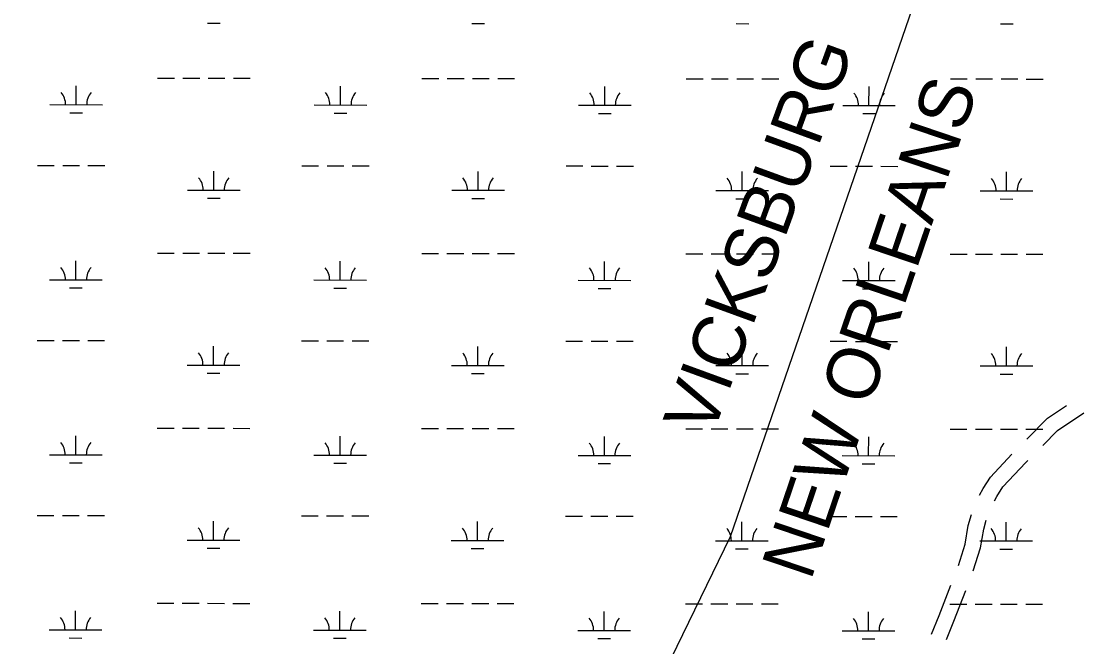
# Model space of a CAD drawing. Extents: x 3148686 to 3186545, y 916144 to 941516.
# Drawn here: x 3155629 to 3157647, y 929886 to 931075 of the extents above; entities that cross this region are included whole.
import ezdxf

# ---------------------------------------------------------------- set-up
doc = ezdxf.new("R2010")
doc.units = 0
for name, color, linetype in [('V-ROAD-CNTR', 7, 'Continuous'), ('V-TOPO-BNDY', 7, 'Continuous'), ('V-TOPO-GNAM-IDEN', 7, 'Continuous'), ('V-WETL-SWMP', 7, 'Continuous')]:
    doc.layers.add(name, color=color, linetype=linetype)

msp = doc.modelspace()

# ---------------------------------------------------------------- linework, layer by layer
at = {"layer": 'V-ROAD-CNTR'}
for points in [[(3157538.2, 930280.6), (3157577.6, 930320.6), (3157614, 930345)], [(3157568.6, 930268.7), (3157596.8, 930297.4), (3157646.4, 930330.7)], [(3157448.7, 930174), (3157455.4, 930186.7), (3157469.2, 930208.7), (3157510.2, 930252)], [(3157477.1, 930163.6), (3157481.4, 930171.7), (3157493, 930190.2), (3157536.7, 930236.4), (3157540.5, 930240.2)], [(3157408.4, 930040.7), (3157421.1, 930081.2), (3157427.3, 930116.4), (3157433.2, 930137.4)], [(3157436.6, 930030.4), (3157436.8, 930030.8), (3157450.3, 930074.1), (3157456.5, 930109.7), (3157461.5, 930127)], [(3157357.6, 929910.3), (3157372.1, 929945.6), (3157394.1, 930003.3)], [(3157385.8, 929899.9), (3157400, 929934.6), (3157422.3, 929993)]]:
    msp.add_lwpolyline(points, dxfattribs=at)
at = {"layer": 'V-TOPO-BNDY'}
for p, q in [((3156975.7, 930095.6), (3158547.5, 934665.8)), ((3155483.3, 927026.2), (3156975.7, 930095.6))]:
    msp.add_line(p, q, dxfattribs=at)
at = {"layer": 'V-WETL-SWMP'}
for p, q in [((3155982.6, 931071.4), (3156006.6, 931071.4)), ((3156484.5, 931070.9), (3156508.5, 931070.9)), ((3156986.4, 931070.4), (3157010.4, 931070.3)), ((3157488.3, 931069.8), (3157512.3, 931069.8)), ((3155887.7, 930966.9), (3155919.7, 930966.8)), ((3155935.7, 930966.8), (3155967.7, 930966.8)), ((3155983.6, 930966.8), (3156015.6, 930966.7)), ((3156031.6, 930966.7), (3156063.6, 930966.7)), ((3156389.6, 930966.4), (3156421.6, 930966.3)), ((3156437.6, 930966.3), (3156469.6, 930966.3)), ((3156485.6, 930966.3), (3156517.6, 930966.2)), ((3156533.6, 930966.2), (3156565.6, 930966.2)), ((3156891.5, 930965.8), (3156923.5, 930965.8)), ((3156939.5, 930965.8), (3156971.5, 930965.7)), ((3156987.5, 930965.7), (3157019.5, 930965.7)), ((3157035.5, 930965.7), (3157067.5, 930965.6)), ((3155733, 930916.3), (3155733, 930952.3)), ((3156234.9, 930915.8), (3156235, 930951.8)), ((3156736.8, 930915.2), (3156736.9, 930951.2)), ((3157238.7, 930914.7), (3157238.8, 930950.7)), ((3157393.4, 930965.3), (3157425.4, 930965.3)), ((3157441.4, 930965.2), (3157473.4, 930965.2)), ((3157489.4, 930965.2), (3157521.4, 930965.2)), ((3157537.4, 930965.1), (3157569.4, 930965.1)), ((3155683, 930916.4), (3155783, 930916.3)), ((3156184.9, 930915.8), (3156284.9, 930915.7)), ((3156686.8, 930915.3), (3156786.8, 930915.2)), ((3157188.7, 930914.8), (3157288.7, 930914.7)), ((3155721, 930900.9), (3155745, 930900.9)), ((3156222.9, 930900.4), (3156246.9, 930900.3)), ((3156724.8, 930899.8), (3156748.8, 930899.8)), ((3157226.7, 930899.3), (3157250.7, 930899.3)), ((3155659.5, 930800.9), (3155691.5, 930800.9)), ((3155707.5, 930800.9), (3155739.5, 930800.9)), ((3155755.5, 930800.8), (3155787.5, 930800.8)), ((3155994.3, 930754.2), (3155994.3, 930790.2)), ((3156161.4, 930800.4), (3156193.4, 930800.4)), ((3156209.4, 930800.4), (3156241.4, 930800.3)), ((3156257.4, 930800.3), (3156289.4, 930800.3)), ((3156496.2, 930753.6), (3156496.2, 930789.6)), ((3156663.3, 930799.9), (3156695.3, 930799.9)), ((3156711.3, 930799.8), (3156743.3, 930799.8)), ((3156759.3, 930799.8), (3156791.3, 930799.8)), ((3156998.1, 930753.1), (3156998.1, 930789.1)), ((3157165.2, 930799.4), (3157197.2, 930799.3)), ((3157213.2, 930799.3), (3157245.2, 930799.3)), ((3157261.2, 930799.3), (3157293.2, 930799.2)), ((3157500, 930752.6), (3157500, 930788.6)), ((3155944.3, 930754.2), (3156044.3, 930754.1)), ((3156446.2, 930753.7), (3156546.2, 930753.6)), ((3156948.1, 930753.2), (3157048.1, 930753.1)), ((3157450, 930752.6), (3157550, 930752.5)), ((3155982.3, 930738.7), (3156006.3, 930738.7)), ((3156484.2, 930738.2), (3156508.2, 930738.2)), ((3156986.1, 930737.7), (3157010.1, 930737.7)), ((3157488, 930737.2), (3157512, 930737.1)), ((3155887.3, 930634.2), (3155919.3, 930634.2)), ((3155935.3, 930634.2), (3155967.3, 930634.1)), ((3155983.3, 930634.1), (3156015.3, 930634.1)), ((3156031.3, 930634.1), (3156063.3, 930634)), ((3156389.2, 930633.7), (3156421.2, 930633.6)), ((3156437.2, 930633.6), (3156469.2, 930633.6)), ((3156485.2, 930633.6), (3156517.2, 930633.5)), ((3156533.2, 930633.5), (3156565.2, 930633.5)), ((3156891.1, 930633.2), (3156923.1, 930633.1)), ((3156939.1, 930633.1), (3156971.1, 930633.1)), ((3156987.1, 930633), (3157019.1, 930633)), ((3157035.1, 930633), (3157067.1, 930633)), ((3157393, 930632.6), (3157425, 930632.6)), ((3157441, 930632.6), (3157473, 930632.5)), ((3157489, 930632.5), (3157521, 930632.5)), ((3157537, 930632.5), (3157569, 930632.4)), ((3155732.7, 930583.6), (3155732.7, 930619.6)), ((3156234.6, 930583.1), (3156234.6, 930619.1)), ((3156736.5, 930582.6), (3156736.5, 930618.6)), ((3157238.4, 930582), (3157238.4, 930618)), ((3155682.7, 930583.7), (3155782.7, 930583.6)), ((3156184.6, 930583.2), (3156284.6, 930583)), ((3156686.5, 930582.6), (3156786.5, 930582.5)), ((3157188.4, 930582.1), (3157288.4, 930582)), ((3155720.6, 930568.2), (3155744.6, 930568.2)), ((3156222.5, 930567.7), (3156246.5, 930567.7)), ((3156724.5, 930567.2), (3156748.5, 930567.1)), ((3157226.4, 930566.6), (3157250.4, 930566.6)), ((3155659.1, 930468.3), (3155691.1, 930468.2)), ((3155707.1, 930468.2), (3155739.1, 930468.2)), ((3155755.1, 930468.2), (3155787.1, 930468.1)), ((3156161, 930467.7), (3156193, 930467.7)), ((3156209, 930467.7), (3156241, 930467.7)), ((3156257, 930467.6), (3156289, 930467.6)), ((3156662.9, 930467.2), (3156694.9, 930467.2)), ((3156710.9, 930467.2), (3156742.9, 930467.1)), ((3156758.9, 930467.1), (3156790.9, 930467.1)), ((3157164.8, 930466.7), (3157196.8, 930466.7)), ((3157212.8, 930466.6), (3157244.8, 930466.6)), ((3157260.8, 930466.6), (3157292.8, 930466.6)), ((3155993.9, 930421.5), (3155994, 930457.5)), ((3156495.8, 930421), (3156495.9, 930457)), ((3156997.7, 930420.4), (3156997.8, 930456.4)), ((3157499.6, 930419.9), (3157499.7, 930455.9)), ((3155943.9, 930421.5), (3156043.9, 930421.4)), ((3156445.8, 930421), (3156545.8, 930420.9)), ((3155981.9, 930406.1), (3156005.9, 930406)), ((3156483.8, 930405.5), (3156507.8, 930405.5)), ((3156947.7, 930420.5), (3157047.7, 930420.4)), ((3156985.7, 930405), (3157009.7, 930405)), ((3157449.6, 930420), (3157549.6, 930419.9)), ((3157487.6, 930404.5), (3157511.6, 930404.5)), ((3155886.9, 930301.5), (3155918.9, 930301.5)), ((3155934.9, 930301.5), (3155966.9, 930301.4)), ((3155982.9, 930301.4), (3156014.9, 930301.4)), ((3156030.9, 930301.4), (3156062.9, 930301.3)), ((3156388.9, 930301), (3156420.9, 930301)), ((3156436.9, 930301), (3156468.9, 930300.9)), ((3156484.9, 930300.9), (3156516.9, 930300.9)), ((3156532.9, 930300.9), (3156564.9, 930300.8)), ((3156890.8, 930300.5), (3156922.8, 930300.4)), ((3156938.8, 930300.4), (3156970.8, 930300.4)), ((3156986.8, 930300.4), (3157018.8, 930300.3)), ((3157034.8, 930300.3), (3157066.8, 930300.3)), ((3157392.7, 930299.9), (3157424.7, 930299.9)), ((3157440.7, 930299.9), (3157472.7, 930299.9)), ((3157488.7, 930299.8), (3157520.7, 930299.8)), ((3157536.7, 930299.8), (3157568.7, 930299.8)), ((3155732.3, 930251), (3155732.3, 930287)), ((3156234.2, 930250.4), (3156234.2, 930286.4)), ((3156736.1, 930249.9), (3156736.2, 930285.9)), ((3157238, 930249.4), (3157238.1, 930285.4)), ((3155682.3, 930251), (3155782.3, 930250.9)), ((3156184.2, 930250.5), (3156284.2, 930250.4)), ((3156686.1, 930249.9), (3156786.1, 930249.8)), ((3157188, 930249.4), (3157288, 930249.3)), ((3155720.3, 930235.5), (3155744.3, 930235.5)), ((3156222.2, 930235), (3156246.2, 930235)), ((3156724.1, 930234.5), (3156748.1, 930234.5)), ((3157226, 930233.9), (3157250, 930233.9)), ((3155658.8, 930135.6), (3155690.8, 930135.6)), ((3155706.8, 930135.5), (3155738.8, 930135.5)), ((3155754.8, 930135.5), (3155786.8, 930135.5)), ((3155993.6, 930088.8), (3155993.6, 930124.8)), ((3156160.7, 930135.1), (3156192.7, 930135)), ((3156208.7, 930135), (3156240.7, 930135)), ((3156256.7, 930135), (3156288.7, 930134.9)), ((3156495.5, 930088.3), (3156495.5, 930124.3)), ((3156662.6, 930134.5), (3156694.6, 930134.5)), ((3156710.6, 930134.5), (3156742.6, 930134.5)), ((3156758.6, 930134.4), (3156790.6, 930134.4)), ((3156997.4, 930087.8), (3156997.4, 930123.8)), ((3157164.5, 930134), (3157196.5, 930134)), ((3157212.5, 930134), (3157244.5, 930133.9)), ((3157260.5, 930133.9), (3157292.5, 930133.9)), ((3157499.3, 930087.2), (3157499.3, 930123.2)), ((3155943.6, 930088.9), (3156043.6, 930088.8)), ((3156445.5, 930088.3), (3156545.5, 930088.2)), ((3156947.4, 930087.8), (3157047.4, 930087.7)), ((3157449.3, 930087.3), (3157549.3, 930087.2)), ((3155981.6, 930073.4), (3156005.6, 930073.4)), ((3156483.5, 930072.9), (3156507.5, 930072.8)), ((3156985.4, 930072.3), (3157009.4, 930072.3)), ((3157487.3, 930071.8), (3157511.3, 930071.8)), ((3155886.6, 929968.9), (3155918.6, 929968.8)), ((3155934.6, 929968.8), (3155966.6, 929968.8)), ((3155982.6, 929968.8), (3156014.6, 929968.7)), ((3156030.6, 929968.7), (3156062.6, 929968.7)), ((3156388.5, 929968.3), (3156420.5, 929968.3)), ((3156436.5, 929968.3), (3156468.5, 929968.2)), ((3156484.5, 929968.2), (3156516.5, 929968.2)), ((3156532.5, 929968.2), (3156564.5, 929968.1)), ((3156890.4, 929967.8), (3156922.4, 929967.8)), ((3156938.4, 929967.8), (3156970.4, 929967.7)), ((3156986.4, 929967.7), (3157018.4, 929967.7)), ((3157034.4, 929967.6), (3157066.4, 929967.6)), ((3157392.3, 929967.3), (3157424.3, 929967.2)), ((3157440.3, 929967.2), (3157472.3, 929967.2)), ((3157488.3, 929967.2), (3157520.3, 929967.1)), ((3157536.3, 929967.1), (3157568.3, 929967.1)), ((3155732, 929918.3), (3155732, 929954.3)), ((3156233.9, 929917.8), (3156233.9, 929953.8)), ((3156735.8, 929917.2), (3156735.8, 929953.2)), ((3157237.7, 929916.7), (3157237.7, 929952.7)), ((3155682, 929918.3), (3155782, 929918.2)), ((3156183.9, 929917.8), (3156283.9, 929917.7)), ((3156685.8, 929917.3), (3156785.8, 929917.2)), ((3157187.7, 929916.7), (3157287.7, 929916.6)), ((3155719.9, 929902.9), (3155743.9, 929902.8)), ((3156221.8, 929902.3), (3156245.8, 929902.3)), ((3156723.8, 929901.8), (3156747.8, 929901.8)), ((3157225.7, 929901.3), (3157249.7, 929901.2))]:
    msp.add_line(p, q, dxfattribs=at)
for centre, start, end in [((3155677.8, 930916.8), 359.1678, 40.7115), ((3155788.2, 930916.7), 139.1678, 180.7115), ((3156179.7, 930916.3), 359.1678, 40.7115), ((3156290.2, 930916.2), 139.1678, 180.7115), ((3156681.6, 930915.8), 359.1678, 40.7115), ((3156792.1, 930915.7), 139.1678, 180.7115), ((3157183.5, 930915.3), 359.1678, 40.7115), ((3157294, 930915.1), 139.1678, 180.7115), ((3155939, 930754.7), 359.1678, 40.7115), ((3156049.5, 930754.6), 139.1678, 180.7115), ((3156440.9, 930754.2), 359.1678, 40.7115), ((3156551.4, 930754.1), 139.1678, 180.7115), ((3156942.8, 930753.6), 359.1678, 40.7115), ((3157053.3, 930753.5), 139.1678, 180.7115), ((3157444.8, 930753.1), 359.1678, 40.7115), ((3157555.2, 930753), 139.1678, 180.7115), ((3155677.4, 930584.2), 359.1678, 40.7115), ((3155787.9, 930584), 139.1678, 180.7115), ((3156179.3, 930583.6), 359.1678, 40.7115), ((3156289.8, 930583.5), 139.1678, 180.7115), ((3156681.2, 930583.1), 359.1678, 40.7115), ((3156791.7, 930583), 139.1678, 180.7115), ((3157183.1, 930582.6), 359.1678, 40.7115), ((3157293.6, 930582.5), 139.1678, 180.7115), ((3155938.7, 930422), 359.1678, 40.7115), ((3156049.2, 930421.9), 139.1678, 180.7115), ((3156440.6, 930421.5), 359.1678, 40.7115), ((3156551.1, 930421.4), 139.1678, 180.7115), ((3156942.5, 930421), 359.1678, 40.7115), ((3157053, 930420.9), 139.1678, 180.7115), ((3157444.4, 930420.4), 359.1678, 40.7115), ((3157554.9, 930420.3), 139.1678, 180.7115), ((3155677.1, 930251.5), 359.1678, 40.7115), ((3155787.5, 930251.4), 139.1678, 180.7115), ((3156179, 930251), 359.1678, 40.7115), ((3156289.5, 930250.8), 139.1678, 180.7115), ((3156680.9, 930250.4), 359.1678, 40.7115), ((3156791.4, 930250.3), 139.1678, 180.7115), ((3157182.8, 930249.9), 359.1678, 40.7115), ((3157293.3, 930249.8), 139.1678, 180.7115), ((3155938.3, 930089.3), 359.1678, 40.7115), ((3156048.8, 930089.2), 139.1678, 180.7115), ((3156440.2, 930088.8), 359.1678, 40.7115), ((3156550.7, 930088.7), 139.1678, 180.7115), ((3156942.1, 930088.3), 359.1678, 40.7115), ((3157052.6, 930088.2), 139.1678, 180.7115), ((3157444, 930087.8), 359.1678, 40.7115), ((3157554.5, 930087.6), 139.1678, 180.7115), ((3155676.7, 929918.8), 359.1678, 40.7115), ((3155787.2, 929918.7), 139.1678, 180.7115), ((3156178.6, 929918.3), 359.1678, 40.7115), ((3156289.1, 929918.2), 139.1678, 180.7115), ((3156680.5, 929917.8), 359.1678, 40.7115), ((3156791, 929917.6), 139.1678, 180.7115), ((3157182.4, 929917.2), 359.1678, 40.7115), ((3157292.9, 929917.1), 139.1678, 180.7115)]:
    msp.add_arc(centre, 35.2, start, end, dxfattribs=at)

# ---------------------------------------------------------------- texts
at = {"layer": 'V-TOPO-GNAM-IDEN'}
for s, rotation, p in [('VICKSBURG', 69.9322, (3156940.5, 930283.1)), ('NEW ORLEANS', 71.2448, (3157128, 930010))]:
    msp.add_text(s, height=100, rotation=rotation, dxfattribs=at).set_placement(p)

doc.saveas('drawing.dxf')
